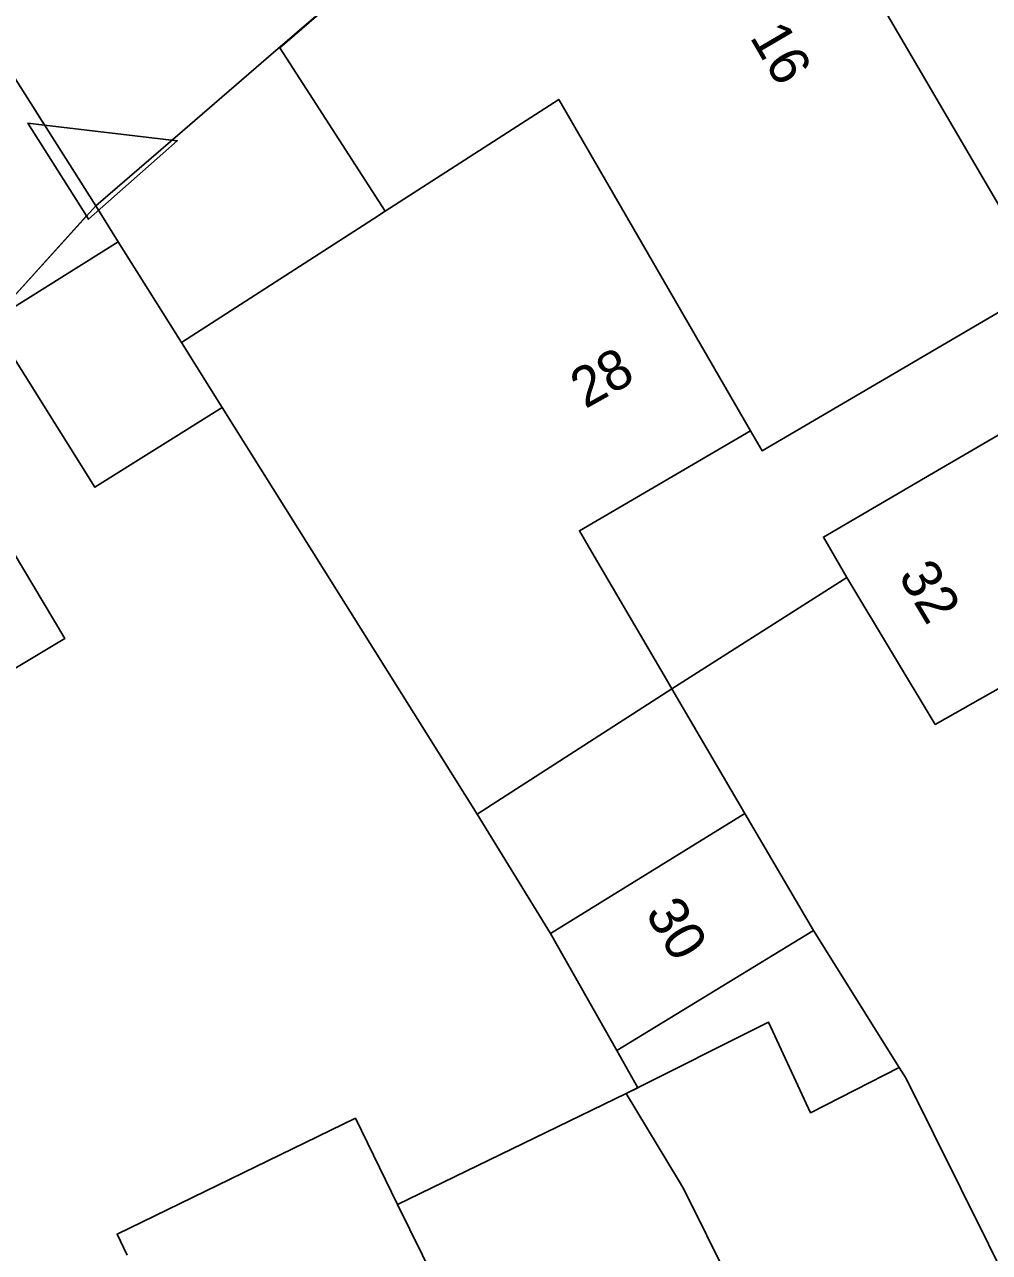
# Model space of a CAD drawing. Extents: x 161771 to 163125, y 382479 to 383177.
# Drawn here: x 162219.91 to 162244.12, y 382676.18 to 382706.99 of the extents above; entities that cross this region are included whole.
import ezdxf

# ---------------------------------------------------------------- set-up
doc = ezdxf.new("R2010")
doc.units = 0
for name, color, linetype in [('IMGEO_Muur', 7, 'Continuous'), ('IMGEO_Pand', 7, 'Continuous'), ('IMGEO_Pand_nummerreeks', 7, 'Continuous'), ('IMGEO_Parkeervlak_open', 7, 'Continuous')]:
    doc.layers.add(name, color=color, linetype=linetype)

msp = doc.modelspace()

# ---------------------------------------------------------------- linework, layer by layer
at = {"layer": 'IMGEO_Muur'}
for points in [[(162220.078, 382705.001), (162207.6, 382724.717)], [(162226.034, 382706.178), (162230.485, 382710.011)], [(162223.872, 382704.316), (162226.034, 382706.178)], [(162221.697, 382702.443), (162220.078, 382705.001)], [(162221.697, 382702.443), (162223.872, 382704.316)], [(162221.697, 382702.443), (162219.069, 382699.536)], [(162221.697, 382702.443), (162222.264, 382701.539)], [(162233.11, 382684.185), (162231.27, 382687.181)], [(162235.012, 382680.173), (162235.305, 382680.315), (162234.775, 382681.249)]]:
    msp.add_lwpolyline(points, dxfattribs=at)
at = {"layer": 'IMGEO_Pand'}
for points in [[(162228.96, 382702.304), (162226.315, 382706.409), (162230.485, 382710.011), (162231.844, 382711.182), (162233.062, 382711.873), (162237.411, 382714.338)], [(162245.532, 382700.458), (162237.411, 382714.338)], [(162238.127, 382696.798), (162233.318, 382705.113), (162228.96, 382702.304)], [(162220.414, 382704.469), (162219.995, 382704.519), (162221.467, 382702.189)], [(162221.467, 382702.189), (162221.519, 382702.107), (162223.742, 382704.076), (162220.414, 382704.469)], [(162228.96, 382702.304), (162228.667, 382702.115), (162223.85, 382699.01)], [(162219.069, 382699.536), (162222.264, 382701.539), (162223.85, 382699.01)], [(162245.532, 382700.458), (162238.42, 382696.297), (162238.127, 382696.798)], [(162224.871, 382697.383), (162221.676, 382695.379), (162219.069, 382699.536)], [(162223.85, 382699.01), (162224.871, 382697.383)], [(162224.871, 382697.383), (162231.27, 382687.181), (162236.155, 382690.326)], [(162217.794, 382689.716), (162220.926, 382691.589), (162217.782, 382696.846), (162215.321, 382693.852), (162217.794, 382689.716)], [(162236.155, 382690.326), (162236.018, 382690.56), (162234.15, 382693.754), (162233.837, 382694.289), (162238.127, 382696.798)], [(162240.545, 382693.12), (162239.956, 382694.131), (162242.617, 382695.681), (162244.746, 382696.922), (162247.544, 382692.14)], [(162236.155, 382690.326), (162240.545, 382693.12)], [(162240.545, 382693.12), (162242.763, 382689.429), (162247.544, 382692.14)], [(162237.988, 382687.197), (162236.155, 382690.326)], [(162239.707, 382684.263), (162234.775, 382681.249), (162233.11, 382684.185), (162237.988, 382687.197)], [(162239.707, 382684.263), (162237.988, 382687.197)], [(162241.861, 382680.826), (162239.707, 382684.263)], [(162241.861, 382680.826), (162239.633, 382679.687), (162238.577, 382681.961), (162235.012, 382680.173)], [(162245.48, 382673.614), (162242.037, 382680.546), (162241.861, 382680.826)], [(162229.268, 382677.383), (162235.012, 382680.173)], [(162235.012, 382680.173), (162236.32, 382677.993), (162236.452, 382677.773), (162239.895, 382670.843)], [(162229.268, 382677.383), (162228.216, 382679.547), (162222.234, 382676.642), (162222.49, 382676.115)], [(162233.953, 382667.895), (162229.268, 382677.383)]]:
    msp.add_lwpolyline(points, dxfattribs=at)
at = {"layer": 'IMGEO_Parkeervlak_open'}
for points in [[(162207.6, 382724.717), (162220.078, 382705.001), (162220.414, 382704.469)], [(162221.467, 382702.189), (162219.069, 382699.536)]]:
    msp.add_lwpolyline(points, dxfattribs=at)

# ---------------------------------------------------------------- texts
at = {"layer": 'IMGEO_Pand_nummerreeks'}
for s, rotation, p in [('16', 300.3322, (162238.094, 382706.677)), ('28', 29.2438, (162233.983, 382697.338)), ('32', 301.0255, (162241.82, 382693.156)), ('30', 301.1728, (162235.471, 382684.693))]:
    msp.add_text(s, height=1, rotation=rotation, dxfattribs=at).set_placement(p)

doc.saveas('drawing.dxf')
